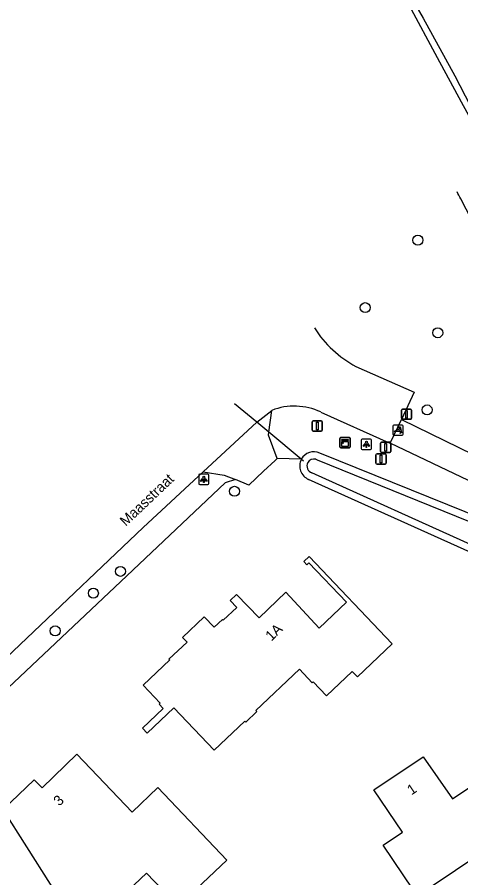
# Model space of a CAD drawing. Extents: x 157321 to 158827, y 386650 to 388532.
# Drawn here: x 157989.3 to 158032.7, y 388405.4 to 388489.6 of the extents above; entities that cross this region are included whole.
import ezdxf

# ---------------------------------------------------------------- set-up
doc = ezdxf.new("R2010")
doc.units = 0
for name, color, linetype in [('IMGEO_Afsluitpaal', 7, 'Continuous'), ('IMGEO_Boom', 7, 'Continuous'), ('IMGEO_Duiker', 7, 'Continuous'), ('IMGEO_Erf', 7, 'Continuous'), ('IMGEO_Fietspad_gesloten', 7, 'Continuous'), ('IMGEO_Groenvoorziening', 7, 'Continuous'), ('IMGEO_Haag', 7, 'Continuous'), ('IMGEO_Kast', 7, 'Continuous'), ('IMGEO_Lichtpunt', 7, 'Continuous'), ('IMGEO_Openbare_ruimte_label', 7, 'Continuous'), ('IMGEO_Pand', 7, 'Continuous'), ('IMGEO_Pand_nummerreeks', 7, 'Continuous'), ('IMGEO_Poller', 7, 'Continuous'), ('IMGEO_Rijbaan_lokaal_gesloten', 7, 'Continuous'), ('IMGEO_Verkeersbordpaal', 7, 'Continuous'), ('IMGEO_Voetpad_open', 7, 'Continuous'), ('IMGEO_Waterloop', 7, 'Continuous')]:
    doc.layers.add(name, color=color, linetype=linetype)

msp = doc.modelspace()

# ---------------------------------------------------------------- linework, layer by layer
at = {"layer": 'IMGEO_Afsluitpaal'}
for p, q in [((158026.877, 388450.313), (158026.877, 388451.113)), ((158026.877, 388451.113), (158026.877, 388450.313)), ((158026.977, 388451.213), (158027.767, 388451.213)), ((158027.767, 388451.213), (158026.977, 388451.213)), ((158027.867, 388451.113), (158027.867, 388450.313)), ((158027.867, 388450.313), (158027.867, 388451.113)), ((158027.767, 388450.213), (158026.977, 388450.213)), ((158026.977, 388450.213), (158027.767, 388450.213)), ((158024.842, 388447.08), (158024.842, 388447.88)), ((158024.842, 388447.88), (158024.842, 388447.08)), ((158024.942, 388447.98), (158025.732, 388447.98)), ((158025.732, 388447.98), (158024.942, 388447.98)), ((158025.832, 388447.88), (158025.832, 388447.08)), ((158025.832, 388447.08), (158025.832, 388447.88)), ((158024.389, 388445.928), (158024.389, 388446.728)), ((158024.389, 388446.728), (158024.389, 388445.928)), ((158024.489, 388446.828), (158025.279, 388446.828)), ((158025.279, 388446.828), (158024.489, 388446.828)), ((158025.732, 388446.98), (158024.942, 388446.98)), ((158024.942, 388446.98), (158025.732, 388446.98)), ((158025.379, 388446.728), (158025.379, 388445.928)), ((158025.379, 388445.928), (158025.379, 388446.728)), ((158025.279, 388445.828), (158024.489, 388445.828)), ((158024.489, 388445.828), (158025.279, 388445.828))]:
    msp.add_line(p, q, dxfattribs=at)
for points in [[(158027.297, 388451.088), (158027.447, 388451.088), (158027.447, 388450.338), (158027.297, 388450.338), (158027.297, 388451.088)], [(158025.262, 388447.855), (158025.412, 388447.855), (158025.412, 388447.105), (158025.262, 388447.105), (158025.262, 388447.855)], [(158024.809, 388446.703), (158024.959, 388446.703), (158024.959, 388445.953), (158024.809, 388445.953), (158024.809, 388446.703)]]:
    msp.add_lwpolyline(points, dxfattribs=at)
for centre, start, end in [((158026.977, 388451.113), 90, 180), ((158026.977, 388451.113), 90, 180), ((158027.767, 388451.113), 0, 90), ((158027.767, 388451.113), 360, 90), ((158026.977, 388450.313), 180, 270), ((158026.977, 388450.313), 180, 270), ((158027.767, 388450.313), 270, 0), ((158027.767, 388450.313), 270, 0), ((158024.942, 388447.88), 90, 180), ((158024.942, 388447.88), 90, 180), ((158025.732, 388447.88), 0, 90), ((158025.732, 388447.88), 360, 90), ((158024.489, 388446.728), 90, 180), ((158024.489, 388446.728), 90, 180), ((158024.942, 388447.08), 180, 270), ((158024.942, 388447.08), 180, 270), ((158025.279, 388446.728), 0, 90), ((158025.279, 388446.728), 360, 90), ((158025.732, 388447.08), 270, 0), ((158025.732, 388447.08), 270, 0), ((158024.489, 388445.928), 180, 270), ((158024.489, 388445.928), 180, 270), ((158025.279, 388445.928), 270, 0), ((158025.279, 388445.928), 270, 0)]:
    msp.add_arc(centre, 0.1, start, end, dxfattribs=at)
at = {"layer": 'IMGEO_Boom'}
for centre in [(158028.489, 388467.741), (158023.34, 388461.144), (158030.43, 388458.68), (158029.388, 388451.137), (158010.548, 388443.169), (157999.39, 388435.339), (157996.741, 388433.204), (157993.006, 388429.511)]:
    msp.add_circle(centre, 0.489, dxfattribs=at)
at = {"layer": 'IMGEO_Duiker'}
msp.add_lwpolyline([(158017.313, 388446.118), (158017.084, 388446.307), (158013.909, 388448.943), (158012.724, 388449.927), (158010.562, 388451.721)], dxfattribs=at)
at = {"layer": 'IMGEO_Erf'}
msp.add_lwpolyline([(158040.818, 388432.928), (158033.664, 388437.175), (158017.801, 388444.331)], dxfattribs=at)
msp.add_arc((158018.377, 388445.658), 1.447, 153.35589, 246.53114, dxfattribs=at)
at = {"layer": 'IMGEO_Fietspad_gesloten'}
for points in [[(158037.885, 388461.742), (158032.684, 388471.801)], [(158026.876, 388450.21), (158035.299, 388446.081)], [(158034.139, 388443.886), (158025.776, 388447.871)]]:
    msp.add_lwpolyline(points, dxfattribs=at)
msp.add_arc((157413.224, 388126.428), 709.234, 29.141376, 29.202265, dxfattribs=at)
at = {"layer": 'IMGEO_Groenvoorziening'}
for points in [[(158041.257, 388436.574), (158034.96, 388440.407), (158018.9, 388446.918)], [(158017.084, 388446.307), (158014.712, 388446.389)], [(158010.633, 388444.31), (158009.636, 388444.008), (158000, 388434.909), (157980.822, 388416.799), (157980.545, 388416.559), (157980.027, 388416.105)]]:
    msp.add_lwpolyline(points, dxfattribs=at)
msp.add_arc((158018.322, 388445.631), 1.411, 65.82012, 151.37129, dxfattribs=at)
at = {"layer": 'IMGEO_Haag'}
for points in [[(158026.252, 388494.23), (158029.01, 388489.45), (158032.097, 388483.823), (158035.62, 388477.022)], [(158044.047, 388459.295), (158042.804, 388461.754), (158040.182, 388467.08), (158035.156, 388476.858), (158032.752, 388481.256), (158030.403, 388485.599), (158027.645, 388490.734)]]:
    msp.add_lwpolyline(points, dxfattribs=at)
at = {"layer": 'IMGEO_Kast'}
for p, q in [((158020.859, 388447.512), (158020.859, 388448.353)), ((158020.859, 388448.353), (158020.859, 388447.512)), ((158020.934, 388448.437), (158021.775, 388448.437)), ((158021.775, 388448.437), (158020.934, 388448.437)), ((158021.859, 388448.362), (158021.859, 388447.521)), ((158021.859, 388447.521), (158021.859, 388448.362)), ((158021.784, 388447.437), (158020.943, 388447.437)), ((158020.943, 388447.437), (158021.784, 388447.437))]:
    msp.add_line(p, q, dxfattribs=at)
for points in [[(158021.054, 388448.227), (158021.654, 388448.227), (158021.654, 388448.142), (158021.054, 388448.142), (158021.054, 388448.227)], [(158021.054, 388448.052), (158021.654, 388448.052), (158021.654, 388447.563), (158021.054, 388447.563), (158021.054, 388448.052)]]:
    msp.add_lwpolyline(points, dxfattribs=at)
msp.add_circle((158021.138, 388447.901), 0.0377, dxfattribs=at)
for centre, start, end in [((158020.937, 388448.359), 92.4484, 184.28452), ((158020.937, 388448.359), 92.4484, 184.28452), ((158021.781, 388448.359), 2.4484, 94.28452), ((158021.781, 388448.359), 2.4484, 94.28452), ((158020.937, 388447.515), 182.4484, 274.28452), ((158020.937, 388447.515), 182.4484, 274.28452), ((158021.781, 388447.515), 272.4484, 4.28452), ((158021.781, 388447.515), 272.4484, 4.28452)]:
    msp.add_arc(centre, 0.0779, start, end, dxfattribs=at)
at = {"layer": 'IMGEO_Lichtpunt'}
for p, q in [((158022.953, 388448.17), (158022.953, 388447.363)), ((158022.953, 388448.17), (158022.953, 388447.363)), ((158023.855, 388448.265), (158023.047, 388448.265)), ((158023.855, 388448.265), (158023.047, 388448.265)), ((158023.949, 388447.363), (158023.949, 388448.17)), ((158023.949, 388447.363), (158023.949, 388448.17)), ((158023.047, 388447.269), (158023.855, 388447.269)), ((158023.047, 388447.269), (158023.855, 388447.269)), ((158007.047, 388444.748), (158007.047, 388443.941)), ((158007.047, 388444.748), (158007.047, 388443.941)), ((158007.949, 388444.843), (158007.141, 388444.843)), ((158007.949, 388444.843), (158007.141, 388444.843)), ((158008.043, 388443.941), (158008.043, 388444.748)), ((158008.043, 388443.941), (158008.043, 388444.748)), ((158007.141, 388443.847), (158007.949, 388443.847)), ((158007.141, 388443.847), (158007.949, 388443.847))]:
    msp.add_line(p, q, dxfattribs=at)
for points in [[(158023.327, 388447.834), (158023.366, 388447.806), (158023.178, 388447.544), (158023.14, 388447.571), (158023.327, 388447.834)], [(158023.429, 388447.786), (158023.476, 388447.786), (158023.476, 388447.464), (158023.429, 388447.464), (158023.429, 388447.786)], [(158023.539, 388447.806), (158023.577, 388447.833), (158023.764, 388447.571), (158023.725, 388447.543), (158023.539, 388447.806)], [(158007.421, 388444.412), (158007.46, 388444.384), (158007.272, 388444.122), (158007.234, 388444.149), (158007.421, 388444.412)], [(158007.523, 388444.364), (158007.57, 388444.364), (158007.57, 388444.042), (158007.523, 388444.042), (158007.523, 388444.364)], [(158007.633, 388444.384), (158007.671, 388444.411), (158007.858, 388444.149), (158007.819, 388444.121), (158007.633, 388444.384)]]:
    msp.add_lwpolyline(points, dxfattribs=at)
for centre in [(158023.452, 388447.968), (158007.546, 388444.546)]:
    msp.add_circle(centre, 0.0994, dxfattribs=at)
for centre, start, end in [((158023.047, 388448.17), 90, 180), ((158023.047, 388448.17), 90, 180), ((158023.855, 388448.17), 0, 90), ((158023.855, 388448.17), 0, 90), ((158023.047, 388447.363), 180, 270), ((158023.047, 388447.363), 180, 270), ((158023.855, 388447.363), 270, 0), ((158023.855, 388447.363), 270, 360), ((158007.141, 388444.748), 90, 180), ((158007.141, 388444.748), 90, 180), ((158007.949, 388444.748), 0, 90), ((158007.949, 388444.748), 0, 90), ((158007.141, 388443.941), 180, 270), ((158007.141, 388443.941), 180, 270), ((158007.949, 388443.941), 270, 0), ((158007.949, 388443.941), 270, 360)]:
    msp.add_arc(centre, 0.0946, start, end, dxfattribs=at)
at = {"layer": 'IMGEO_Pand'}
for points in [[(158025.98, 388428.241), (158017.847, 388436.786), (158017.339, 388436.301), (158017.638, 388435.992), (158017.832, 388436.179), (158021.513, 388432.31), (158018.83, 388429.764), (158015.584, 388433.302), (158012.957, 388430.781), (158010.759, 388433.079), (158010.116, 388432.479), (158010.773, 388431.807), (158009.452, 388430.552), (158009.366, 388430.643), (158008.558, 388429.876), (158007.593, 388430.898), (158005.465, 388428.87), (158005.901, 388428.416), (158004.139, 388426.741), (158004.207, 388426.669), (158001.603, 388424.204), (158003.269, 388422.435), (158003.174, 388422.346), (158003.582, 388421.913), (158001.547, 388420), (158002.001, 388419.521), (158004.609, 388421.994), (158008.549, 388417.837), (158011.556, 388420.687), (158011.642, 388420.596), (158012.73, 388421.628), (158012.644, 388421.719), (158016.909, 388425.76), (158018.161, 388424.439), (158018.251, 388424.525), (158019.558, 388423.146), (158022.059, 388425.546), (158022.577, 388425.003), (158025.98, 388428.241)], [(158028.997, 388402.743), (158025.092, 388408.556), (158026.967, 388409.813), (158024.187, 388413.961), (158029.011, 388417.177), (158031.858, 388413.076), (158040.867, 388419.107), (158041.709, 388418.432), (158045.963, 388421.278), (158051.8, 388416.579), (158052.674, 388417.677), (158053.222, 388417.241), (158052.344, 388416.138), (158056.283, 388413.002), (158056.562, 388412.78), (158056.314, 388412.469), (158052.392, 388407.539), (158048.243, 388410.827)], [(157987.912, 388412.041), (157990.957, 388414.939), (157991.723, 388414.16), (157995.138, 388417.438), (158000.521, 388411.765), (158003.046, 388414.178), (158009.787, 388407.085), (158005.035, 388402.569), (158001.943, 388405.823), (157995.774, 388399.961), (157994.997, 388401.176), (157994.847, 388401.077), (157987.912, 388412.041)], [(158048.243, 388410.827), (158047.672, 388410.106), (158047.123, 388410.541), (158047.695, 388411.262), (158044.141, 388414.078), (158029.207, 388404.082)]]:
    msp.add_lwpolyline(points, dxfattribs=at)
at = {"layer": 'IMGEO_Poller'}
for p, q in [((158026.046, 388449.557), (158026.046, 388448.75)), ((158026.046, 388449.557), (158026.046, 388448.75)), ((158026.948, 388449.652), (158026.14, 388449.652)), ((158026.948, 388449.652), (158026.14, 388449.652)), ((158027.042, 388448.75), (158027.042, 388449.557)), ((158027.042, 388448.75), (158027.042, 388449.557)), ((158026.14, 388448.655), (158026.948, 388448.655)), ((158026.14, 388448.655), (158026.948, 388448.655))]:
    msp.add_line(p, q, dxfattribs=at)
for points in [[(158026.681, 388449.008), (158026.168, 388449.008), (158026.598, 388449.283)], [(158026.725, 388449.381), (158026.713, 388449.308), (158026.588, 388449.513)], [(158026.588, 388449.513), (158026.819, 388449.447), (158026.748, 388449.415)], [(158026.741, 388448.836), (158026.807, 388449.067), (158026.837, 388448.999)], [(158026.873, 388448.972), (158026.945, 388448.961), (158026.741, 388448.836)]]:
    msp.add_lwpolyline(points, dxfattribs=at)
for centre, radius, start, end in [((158026.14, 388449.557), 0.0946, 90, 180), ((158026.14, 388449.557), 0.0946, 90, 180), ((158026.353, 388449.058), 0.332, 351.32473, 42.4854), ((158026.367, 388449.068), 0.476, 351.75274, 41.16905), ((158026.367, 388449.068), 0.516, 349.35686, 42.29123), ((158026.948, 388449.557), 0.0946, 0, 90), ((158026.948, 388449.557), 0.0946, 0, 90), ((158026.14, 388448.75), 0.0946, 180, 270), ((158026.14, 388448.75), 0.0946, 180, 270), ((158026.948, 388448.75), 0.0946, 270, 0), ((158026.948, 388448.75), 0.0946, 270, 0)]:
    msp.add_arc(centre, radius, start, end, dxfattribs=at)
at = {"layer": 'IMGEO_Rijbaan_lokaal_gesloten'}
for points in [[(158022.424, 388455.377), (158028.124, 388452.861), (158026.876, 388450.21)], [(158007.469, 388445.07), (158012.724, 388449.927), (158014.196, 388451.092)], [(158018.998, 388450.93), (158025.683, 388447.915), (158025.776, 388447.871)], [(158025.776, 388447.871), (158026.876, 388450.21)], [(157978.817, 388417.979), (158001.621, 388439.635), (158007.469, 388445.07)]]:
    msp.add_lwpolyline(points, dxfattribs=at)
for centre, radius, start, end in [((158027.771, 388465.199), 11.183, 212.70668, 241.43459), ((158016.406, 388445.361), 6.143, 65.04515, 111.09046)]:
    msp.add_arc(centre, radius, start, end, dxfattribs=at)
at = {"layer": 'IMGEO_Verkeersbordpaal'}
for p, q in [((158018.149, 388449.164), (158018.149, 388449.964)), ((158018.149, 388449.964), (158018.149, 388449.164)), ((158018.249, 388450.064), (158019.039, 388450.064)), ((158019.039, 388450.064), (158018.249, 388450.064)), ((158019.139, 388449.964), (158019.139, 388449.164)), ((158019.139, 388449.164), (158019.139, 388449.964)), ((158019.039, 388449.064), (158018.249, 388449.064)), ((158018.249, 388449.064), (158019.039, 388449.064))]:
    msp.add_line(p, q, dxfattribs=at)
msp.add_lwpolyline([(158018.569, 388449.939), (158018.719, 388449.939), (158018.719, 388449.189), (158018.569, 388449.189), (158018.569, 388449.939)], dxfattribs=at)
for centre, start, end in [((158018.249, 388449.964), 90, 180), ((158018.249, 388449.964), 90, 180), ((158019.039, 388449.964), 0, 90), ((158019.039, 388449.964), 360, 90), ((158018.249, 388449.164), 180, 270), ((158018.249, 388449.164), 180, 270), ((158019.039, 388449.164), 270, 0), ((158019.039, 388449.164), 270, 0)]:
    msp.add_arc(centre, 0.1, start, end, dxfattribs=at)
at = {"layer": 'IMGEO_Voetpad_open'}
for points in [[(158014.712, 388446.389), (158013.873, 388448.67), (158013.909, 388448.943), (158014.196, 388451.092)], [(158014.712, 388446.389), (158014.511, 388446.199), (158013.399, 388445.15), (158011.942, 388443.775), (158010.633, 388444.31)], [(158007.469, 388445.07), (158009.546, 388444.755), (158010.633, 388444.31)]]:
    msp.add_lwpolyline(points, dxfattribs=at)
at = {"layer": 'IMGEO_Waterloop'}
for points in [[(158018.5, 388446.311), (158018.65, 388446.258), (158034.642, 388439.774), (158040.873, 388435.982), (158044.108, 388433.748), (158047.172, 388431.254), (158051.286, 388427.895), (158055.133, 388424.278), (158059.69, 388419.188), (158064.085, 388413.937), (158067.051, 388410.064), (158069.804, 388406.042), (158073.842, 388399.373)], [(158068.521, 388404.68), (158064.68, 388410.55), (158060.312, 388416.074), (158055.957, 388421.021), (158051.316, 388425.714), (158046.461, 388429.885), (158041.199, 388433.522), (158033.99, 388437.802), (158018.113, 388444.965)]]:
    msp.add_lwpolyline(points, dxfattribs=at)
for centre, radius, start, end in [((158018.383, 388445.658), 0.744, 154.5058, 248.68686), ((158018.323, 388445.631), 0.702, 75.38663, 150.43012)]:
    msp.add_arc(centre, radius, start, end, dxfattribs=at)

# ---------------------------------------------------------------- texts
at = {"layer": 'IMGEO_Openbare_ruimte_label'}
msp.add_text('Maasstraat', height=1, rotation=43.54158, dxfattribs=at).set_placement((157999.912, 388439.702))
at = {"layer": 'IMGEO_Pand_nummerreeks'}
for s, rotation, p in [('1A', 43.81981, (158014.152, 388428.462)), ('1', 33.68992, (158027.854, 388413.401)), ('3', 43.82554, (157993.413, 388412.316))]:
    msp.add_text(s, height=1, rotation=rotation, dxfattribs=at).set_placement(p)

doc.saveas('drawing.dxf')
